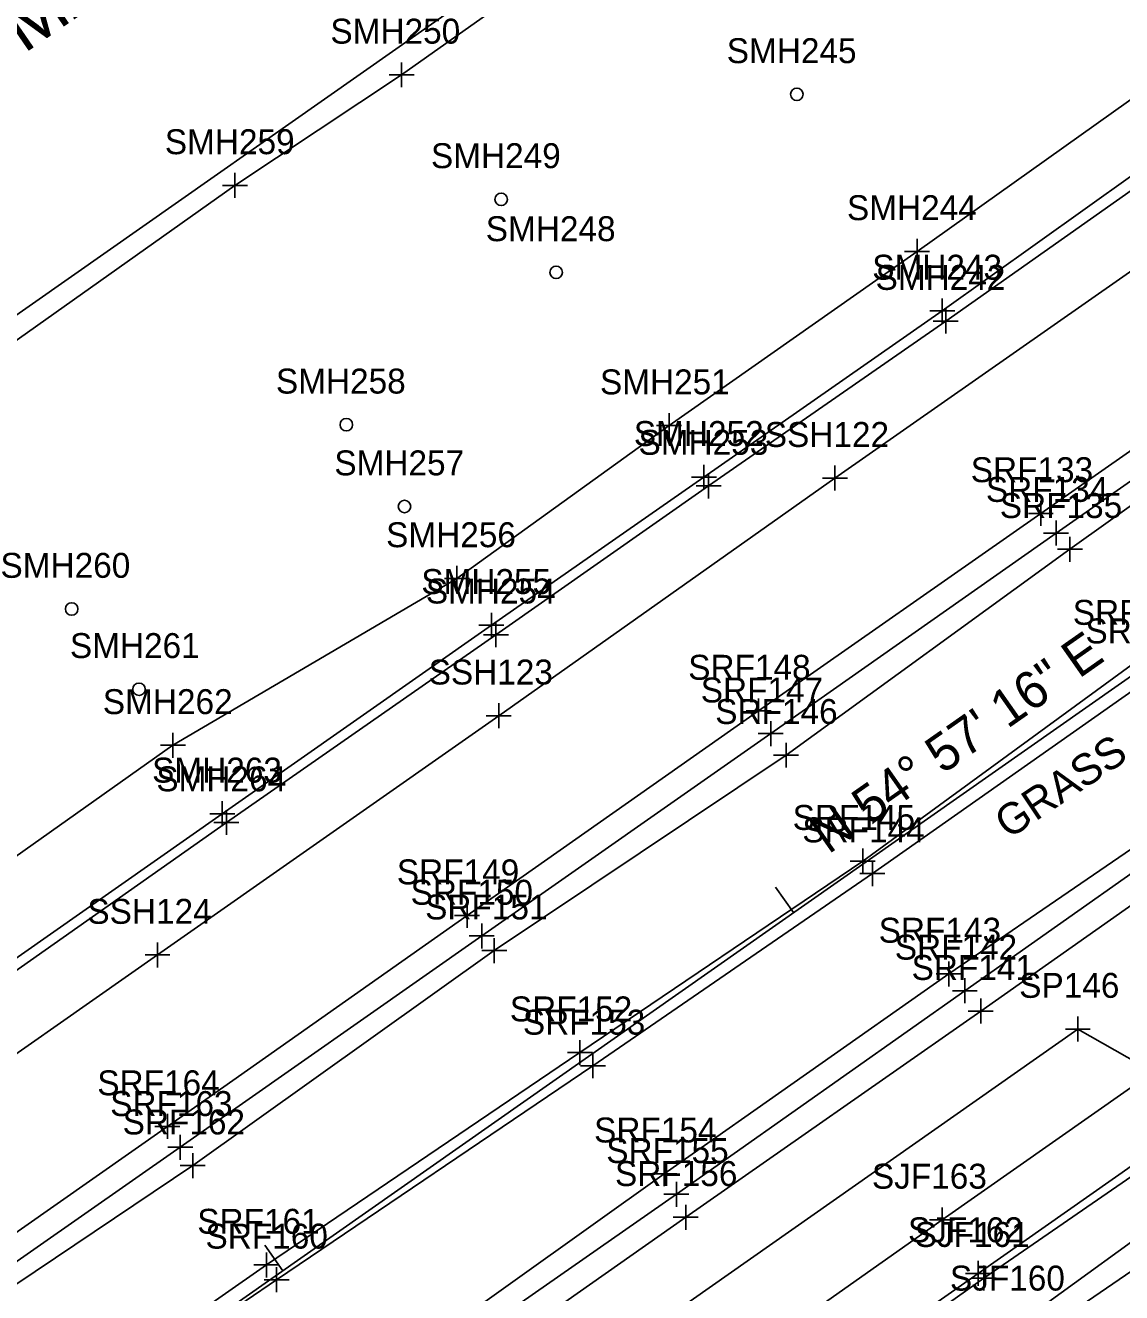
# Model space of a CAD drawing. Extents: x 941041 to 969446, y 397014 to 416764.
# Drawn here: x 953517.5 to 953693.2, y 404429.6 to 404632.9 of the extents above; entities that cross this region are included whole.
import ezdxf

# ---------------------------------------------------------------- set-up
doc = ezdxf.new("R2010")
doc.units = 0
for name, color, linetype in [('SURVEY - CENTERLINE - Preliminary', 7, 'Continuous'), ('SURVEY - CENTERLINE - Preliminary Curve Text', 7, 'Continuous'), ('SURVEY - CENTERLINE - Preliminary Text', 7, 'Continuous'), ('SURVEY - DRAINAGE - Area Shapes', 7, 'Continuous'), ('SURVEY - DRAINAGE - Area Shapes - Points - Locators', 7, 'Continuous'), ('SURVEY - DRAINAGE - Area Shapes - Points - Numbers', 7, 'Continuous'), ('SURVEY - DTM - Breaklines', 7, 'Continuous'), ('SURVEY - DTM - Breaklines - Points - Locators', 7, 'Continuous'), ('SURVEY - DTM - Breaklines - Points - Numbers', 7, 'Continuous'), ('SURVEY - DTM - Spot Points - Locators', 7, 'Continuous'), ('SURVEY - DTM - Spot Points - Point Numbers', 7, 'Continuous'), ('SURVEY - DTM GRAPHICS - Boundary Line', 7, 'Continuous'), ('SURVEY - NON-TRANSPORTATION - Features', 7, 'Continuous'), ('SURVEY - NON-TRANSPORTATION - Features - Points - Locators', 7, 'Continuous'), ('SURVEY - NON-TRANSPORTATION - Features - Points - Numbers', 7, 'Continuous'), ('SURVEY - PROPERTY - Owners', 7, 'Continuous'), ('SURVEY - PROPERTY - ROW Lines', 7, 'Continuous'), ('SURVEY - TRANSPORTATION - Features', 7, 'Continuous'), ('SURVEY - TRANSPORTATION - Features - Points - Locators', 7, 'Continuous'), ('SURVEY - TRANSPORTATION - Features - Points - Numbers', 7, 'Continuous'), ('SURVEY - TRANSPORTATION - Roads', 7, 'Continuous'), ('SURVEY - TRANSPORTATION - Roads - Points - Locators', 7, 'Continuous'), ('SURVEY - TRANSPORTATION - Roads - Points - Numbers', 7, 'Continuous'), ('SURVEY - VEGETATION - Features with Text', 7, 'Continuous')]:
    doc.layers.add(name, color=color, linetype=linetype)

msp = doc.modelspace()

# ---------------------------------------------------------------- linework, layer by layer
at = {"layer": 'SURVEY - CENTERLINE - Preliminary'}
msp.add_line((950966.25, 402614.81), (953884.31, 404661.52), dxfattribs=at)
msp.add_line((950966.25, 402614.81), (953884.31, 404661.52), dxfattribs=at)
msp.add_line((950966.25, 402614.81), (953884.31, 404661.52), dxfattribs=at)
at = {"layer": 'SURVEY - CENTERLINE - Preliminary Curve Text'}
for p, q in [((953640.62, 404490.6), (953637.75, 404494.69)), ((953558.75, 404433.17), (953555.88, 404437.27))]:
    msp.add_line(p, q, dxfattribs=at)
at = {"layer": 'SURVEY - DRAINAGE - Area Shapes'}
msp.add_lwpolyline([(954050.98, 404130.56), (953837.45, 404341.16), (953706.36, 404460.47), (953686.21, 404471.93), (953450.22, 404306.36), (952524.78, 403657.05)], dxfattribs=at)
at = {"layer": 'SURVEY - DRAINAGE - Area Shapes - Points - Locators'}
for p, q in [((953686.21, 404473.93), (953686.21, 404469.93)), ((953688.21, 404471.93), (953684.21, 404471.93))]:
    msp.add_line(p, q, dxfattribs=at)
at = {"layer": 'SURVEY - DTM - Breaklines'}
for points in [[(953844.91, 404724.43), (953801.08, 404696), (953757.23, 404662.97), (953704.72, 404628.1), (953660.43, 404596.65), (953620.67, 404568.71), (953586.65, 404544.2), (953541.12, 404517.43), (953497.56, 404486.63), (953444.55, 404448.74), (953398.22, 404415.52), (953345.9, 404378.38), (953294.56, 404341.68), (953245.65, 404308.78), (953189.47, 404270.12), (953139.94, 404234.41), (953096.09, 404203.86), (953048.64, 404170.72), (953010.5, 404143.31), (952970.47, 404114.09), (952926.3, 404087.24)], [(953883.69, 404663.04), (953839.24, 404630.89), (953791.17, 404596.04), (953744.31, 404563.82), (953696.75, 404531.75), (953651.72, 404498.86), (953606.38, 404468.15), (953556.11, 404434.09), (953507.9, 404400.44), (953458.58, 404365.63), (953409.93, 404330.34)], [(953885.68, 404660.84), (953840.72, 404627.95), (953792.94, 404593.77), (953745.42, 404561.76), (953698.67, 404528.77), (953653.27, 404496.86), (953608.47, 404466.02), (953557.75, 404431.71), (953509.03, 404398.54), (953460.14, 404363.38), (953411.39, 404328.38)], [(953923.28, 404599.55), (953876.94, 404567.21), (953829.38, 404532.12), (953777.71, 404496.55), (953729.61, 404463.05), (953677.11, 404424.98), (953628.97, 404392.23), (953593.9, 404365.72), (953577.48, 404348.57), (953495.56, 404253.05)], [(953930.5, 404594.79), (953899.28, 404573.09), (953853.92, 404543.05), (953843.46, 404534.82), (953797.38, 404504.4), (953755.05, 404474.71), (953712.83, 404445.46), (953669.81, 404415.98), (953611.07, 404372.77), (953586.59, 404349.95), (953558.91, 404313.55), (953497.8, 404249.13), (953473.51, 404228.83), (953446.86, 404209.01), (953450.01, 404200.36), (953460.86, 404196.95), (953466.73, 404189.97)]]:
    msp.add_lwpolyline(points, dxfattribs=at)
at = {"layer": 'SURVEY - DTM - Breaklines - Points - Locators'}
for p, q in [((953660.43, 404598.65), (953660.43, 404594.65)), ((953662.43, 404596.65), (953658.43, 404596.65)), ((953620.67, 404570.71), (953620.67, 404566.71)), ((953622.67, 404568.71), (953618.67, 404568.71)), ((953586.65, 404546.2), (953586.65, 404542.2)), ((953588.65, 404544.2), (953584.65, 404544.2)), ((953541.12, 404519.43), (953541.12, 404515.43)), ((953543.12, 404517.43), (953539.12, 404517.43)), ((953651.72, 404500.86), (953651.72, 404496.86)), ((953653.72, 404498.86), (953649.72, 404498.86)), ((953653.27, 404498.86), (953653.27, 404494.86)), ((953655.27, 404496.86), (953651.27, 404496.86)), ((953606.38, 404470.15), (953606.38, 404466.15)), ((953608.38, 404468.15), (953604.38, 404468.15)), ((953608.47, 404468.02), (953608.47, 404464.02)), ((953610.47, 404466.02), (953606.47, 404466.02)), ((953556.11, 404436.09), (953556.11, 404432.09)), ((953558.11, 404434.09), (953554.11, 404434.09)), ((953559.75, 404431.71), (953555.75, 404431.71)), ((953557.75, 404433.71), (953557.75, 404429.71))]:
    msp.add_line(p, q, dxfattribs=at)
at = {"layer": 'SURVEY - DTM - Spot Points - Locators'}
for centre in [(953641.16, 404621.83), (953593.75, 404604.99), (953602.56, 404593.28), (953568.92, 404568.84), (953578.24, 404555.72), (953524.88, 404539.29), (953535.68, 404526.42)]:
    msp.add_circle(centre, 1, dxfattribs=at)
at = {"layer": 'SURVEY - DTM GRAPHICS - Boundary Line'}
msp.add_lwpolyline([(953625.51, 404658.72), (953577.78, 404624.96), (953551.07, 404607.23), (953493.32, 404566.31)], dxfattribs=at)
at = {"layer": 'SURVEY - NON-TRANSPORTATION - Features'}
msp.add_lwpolyline([(953809.02, 404785.59), (953758.17, 404750.6), (953723.3, 404726.15), (953669.25, 404689.11), (953625.51, 404658.72), (953577.78, 404624.96), (953551.07, 404607.23), (953493.32, 404566.31), (953449.26, 404537.19), (953406.05, 404507.74), (953357.49, 404473.07)], dxfattribs=at)
at = {"layer": 'SURVEY - NON-TRANSPORTATION - Features - Points - Locators'}
for p, q in [((953577.78, 404626.96), (953577.78, 404622.96)), ((953579.78, 404624.96), (953575.78, 404624.96)), ((953551.07, 404609.23), (953551.07, 404605.23)), ((953553.07, 404607.23), (953549.07, 404607.23))]:
    msp.add_line(p, q, dxfattribs=at)
at = {"layer": 'SURVEY - PROPERTY - ROW Lines'}
msp.add_line((952442.27, 403833.3), (953798.17, 404784.32), dxfattribs=at)
at = {"layer": 'SURVEY - TRANSPORTATION - Features'}
for points in [[(953850.15, 404717.97), (953807.34, 404688.26), (953761.74, 404655.35), (953710.33, 404619.85), (953664.48, 404587.1), (953626.26, 404560.43), (953592.18, 404536.69), (953549.02, 404506.45), (953505.37, 404475.88), (953451.57, 404438.49), (953405.14, 404405.66), (953352.63, 404368.46), (953300.5, 404332.24), (953251.5, 404297.73), (953196.36, 404259.29), (953147.01, 404224.16), (953103.25, 404193.85), (953055.57, 404160.17), (953016.57, 404133.76), (952975.96, 404105.95), (952933.14, 404076.27)], [(953869.92, 404678.92), (953827.09, 404648.11), (953778.65, 404614.84), (953730.92, 404581.73), (953684.94, 404548.88), (953639.42, 404515.85), (953592.65, 404484.5), (953544.29, 404450.02), (953496.96, 404418.25), (953446.56, 404382.28), (953397.21, 404347.28), (953349.09, 404313.97), (953306.79, 404283.35), (953259.52, 404249.57), (953215.62, 404219), (953162.75, 404182.43), (953116.47, 404149.89), (953065.89, 404114.72), (953020.62, 404083), (952970.12, 404047.84), (952922.32, 404014.23)], [(953898.36, 404644.24), (953852.94, 404612.35), (953804.92, 404577.81), (953756.7, 404544.88), (953709.89, 404511.14), (953665.52, 404480.77), (953619.89, 404448.73), (953571.72, 404414.34), (953522.34, 404379.83), (953473.43, 404345.59), (953425.03, 404311.48), (953376.74, 404277.44), (953331.82, 404246.3), (953285.64, 404214.9), (953239.25, 404182.51), (953188.82, 404146.7), (953139.07, 404111.93), (953091.16, 404078.74), (953044.12, 404045.63), (952994.26, 404010.63)], [(953918.44, 404605.51), (953871.93, 404572.47), (953825.16, 404539.29), (953772.92, 404502.69), (953725.65, 404469.57), (953671.12, 404431.98), (953624.16, 404398.66), (953570.35, 404360.17), (953529.67, 404332.52), (953477.08, 404295.12), (953452.64, 404278.33), (953404.53, 404245.13), (953366.78, 404218.04)]]:
    msp.add_lwpolyline(points, dxfattribs=at)
at = {"layer": 'SURVEY - TRANSPORTATION - Features - Points - Locators'}
for p, q in [((953664.48, 404589.1), (953664.48, 404585.1)), ((953666.48, 404587.1), (953662.48, 404587.1)), ((953626.26, 404562.43), (953626.26, 404558.43)), ((953628.26, 404560.43), (953624.26, 404560.43)), ((953684.94, 404550.88), (953684.94, 404546.88)), ((953686.94, 404548.88), (953682.94, 404548.88)), ((953592.18, 404538.69), (953592.18, 404534.69)), ((953594.18, 404536.69), (953590.18, 404536.69)), ((953639.42, 404517.85), (953639.42, 404513.85)), ((953641.42, 404515.85), (953637.42, 404515.85)), ((953549.02, 404508.45), (953549.02, 404504.45)), ((953551.02, 404506.45), (953547.02, 404506.45)), ((953592.65, 404486.5), (953592.65, 404482.5)), ((953594.65, 404484.5), (953590.65, 404484.5)), ((953665.52, 404482.77), (953665.52, 404478.77)), ((953667.52, 404480.77), (953663.52, 404480.77)), ((953544.29, 404452.02), (953544.29, 404448.02)), ((953546.29, 404450.02), (953542.29, 404450.02)), ((953619.89, 404450.73), (953619.89, 404446.73)), ((953621.89, 404448.73), (953617.89, 404448.73)), ((953671.12, 404433.98), (953671.12, 404429.98)), ((953673.12, 404431.98), (953669.12, 404431.98))]:
    msp.add_line(p, q, dxfattribs=at)
at = {"layer": 'SURVEY - TRANSPORTATION - Roads'}
for points in [[(953851.13, 404715.85), (953808.94, 404686.44), (953761.75, 404653.36), (953711.46, 404618.15), (953665.02, 404585.47), (953627.01, 404559.02), (953592.91, 404535.17), (953549.7, 404505.05), (953506.3, 404474.53), (953452.44, 404436.82), (953405.98, 404404.16), (953353.26, 404366.99), (953301.59, 404330.73), (953252.56, 404296.26), (953197.23, 404257.57), (953147.78, 404222.91), (953103.99, 404192.35), (953056.56, 404159.12), (953017.98, 404132.4), (952976.96, 404104.46), (952934.03, 404074.71)], [(953854.31, 404705.09), (953803.66, 404669.9), (953752.1, 404633.3), (953704.99, 404600.66), (953647.26, 404560.28), (953593.35, 404522.18), (953538.64, 404483.8), (953481.57, 404443.82), (953428.95, 404406.84), (953375.39, 404369.37), (953319.63, 404330.36), (953264.54, 404291.54), (953207.01, 404251.04), (953151.83, 404212.71), (953097.91, 404174.93), (953044.02, 404137.15), (952991.3, 404100.41), (952936.63, 404064.07), (952879.17, 404027.52), (952819.51, 403989.75), (952762.74, 403954.2), (952705, 403918.02), (952645.15, 403881.65), (952578.99, 403846.21)], [(953866.36, 404684.94), (953822.96, 404654.52), (953774.73, 404620.71), (953726.69, 404587.07), (953680.28, 404554.63), (953635.03, 404522.94), (953588.28, 404490.13), (953540.23, 404456.3), (953493.36, 404423.46), (953443.17, 404388.28), (953392.7, 404352.87), (953346.73, 404320.68), (953301.84, 404289.22), (953256, 404257.12), (953211.45, 404225.77), (953159.51, 404189.39), (953111.96, 404156.14), (953062.13, 404121.15), (953015.79, 404088.66), (952966.99, 404054.39), (952917.91, 404020.1)], [(953868, 404681.53), (953825.14, 404651.33), (953776.71, 404617.48), (953729.17, 404583.94), (953682.71, 404551.47), (953636.98, 404519.3), (953590.64, 404486.86), (953542.3, 404452.97), (953495.29, 404420.17), (953445.21, 404384.8), (953395.13, 404349.76), (953347.57, 404316.35), (953304.31, 404286), (953257.68, 404253.33), (953213.42, 404222.46), (953160.97, 404185.55), (953114.2, 404152.81), (953064.1, 404117.58), (953018.19, 404085.4), (952968.52, 404050.78), (952920.2, 404016.82)], [(953900.62, 404641.5), (953855.22, 404609.45), (953807.02, 404575.69), (953758.99, 404542.01), (953711.75, 404508.82), (953668.09, 404478.06), (953621.84, 404445.43), (953573.82, 404411.95), (953523.8, 404377.02), (953475.53, 404343.33), (953426.53, 404308.93), (953378.51, 404275.3), (953333.58, 404243.9), (953288.55, 404212.21), (953241.33, 404178.78), (953191.41, 404143.85), (953140.87, 404108.55), (953093.94, 404075.57), (953046.11, 404041.98), (952997.22, 404007.75)], [(953902.72, 404637.94), (953857.45, 404606.12), (953808.81, 404571.8), (953761.55, 404538.67), (953714.57, 404505.72), (953670.63, 404474.8), (953623.35, 404441.74), (953576.1, 404408.57), (953525.65, 404373.27), (953477.92, 404339.82), (953428.19, 404304.98), (953380.75, 404271.81), (953335.05, 404239.73), (953288.64, 404207.14), (953242.9, 404175.1), (953193.89, 404141.01), (953142.58, 404104.93), (953096.45, 404072.54), (953047.38, 404038.13), (952999.67, 404004.66)], [(953912.33, 404615.61), (953865.26, 404582.3), (953819.57, 404550.16), (953767.19, 404513.26), (953718.04, 404478.91), (953664.43, 404441.32), (953617.26, 404408.04), (953563.31, 404370.48), (953522.75, 404341.92), (953471.46, 404306.09), (953445.64, 404287.99), (953397.8, 404254.2), (953360.06, 404227.77)], [(953917.37, 404606.65), (953870.42, 404573.23), (953824.67, 404541.2), (953771.76, 404503.86), (953724.46, 404470.77), (953670.22, 404432.73), (953623.39, 404399.95), (953569.03, 404361.75), (953528.76, 404333.61), (953476.11, 404296.68), (953450.98, 404278.84), (953404.05, 404246.19), (953365.7, 404219.13)]]:
    msp.add_lwpolyline(points, dxfattribs=at)
at = {"layer": 'SURVEY - TRANSPORTATION - Roads - Points - Locators'}
for p, q in [((953665.02, 404587.47), (953665.02, 404583.47)), ((953667.02, 404585.47), (953663.02, 404585.47)), ((953647.26, 404562.28), (953647.26, 404558.28)), ((953627.01, 404561.02), (953627.01, 404557.02)), ((953649.26, 404560.28), (953645.26, 404560.28)), ((953629.01, 404559.02), (953625.01, 404559.02)), ((953680.28, 404556.63), (953680.28, 404552.63)), ((953682.28, 404554.63), (953678.28, 404554.63)), ((953682.71, 404553.47), (953682.71, 404549.47)), ((953684.71, 404551.47), (953680.71, 404551.47)), ((953592.91, 404537.17), (953592.91, 404533.17)), ((953594.91, 404535.17), (953590.91, 404535.17)), ((953593.35, 404524.18), (953593.35, 404520.18)), ((953635.03, 404524.94), (953635.03, 404520.94)), ((953595.35, 404522.18), (953591.35, 404522.18)), ((953637.03, 404522.94), (953633.03, 404522.94)), ((953636.98, 404521.3), (953636.98, 404517.3)), ((953638.98, 404519.3), (953634.98, 404519.3)), ((953549.7, 404507.05), (953549.7, 404503.05)), ((953551.7, 404505.05), (953547.7, 404505.05)), ((953588.28, 404492.13), (953588.28, 404488.13)), ((953590.28, 404490.13), (953586.28, 404490.13)), ((953590.64, 404488.86), (953590.64, 404484.86)), ((953592.64, 404486.86), (953588.64, 404486.86)), ((953538.64, 404485.8), (953538.64, 404481.8)), ((953540.64, 404483.8), (953536.64, 404483.8)), ((953668.09, 404480.06), (953668.09, 404476.06)), ((953670.09, 404478.06), (953666.09, 404478.06)), ((953670.63, 404476.8), (953670.63, 404472.8)), ((953672.63, 404474.8), (953668.63, 404474.8)), ((953540.23, 404458.3), (953540.23, 404454.3)), ((953542.23, 404456.3), (953538.23, 404456.3)), ((953542.3, 404454.97), (953542.3, 404450.97)), ((953544.3, 404452.97), (953540.3, 404452.97)), ((953621.84, 404447.43), (953621.84, 404443.43)), ((953623.84, 404445.43), (953619.84, 404445.43)), ((953623.35, 404443.74), (953623.35, 404439.74)), ((953664.43, 404443.32), (953664.43, 404439.32)), ((953625.35, 404441.74), (953621.35, 404441.74)), ((953666.43, 404441.32), (953662.43, 404441.32)), ((953670.22, 404434.73), (953670.22, 404430.73)), ((953672.22, 404432.73), (953668.22, 404432.73))]:
    msp.add_line(p, q, dxfattribs=at)

# ---------------------------------------------------------------- texts
at = {"layer": 'SURVEY - CENTERLINE - Preliminary Text'}
msp.add_text('N 54%%d 57\' 16" E', height=6, rotation=35.0456, dxfattribs=at).set_placement((953646.2, 404499.86))
at = {"layer": 'SURVEY - DRAINAGE - Area Shapes - Points - Numbers'}
msp.add_text('SP146', height=4, dxfattribs=at).set_placement((953676.81, 404476.93))
at = {"layer": 'SURVEY - DTM - Breaklines - Points - Numbers'}
for s, p in [('SMH244', (953649.19, 404601.65)), ('SMH251', (953609.59, 404573.71)), ('SMH256', (953575.3, 404549.2)), ('SRF136', (953685.4, 404536.75)), ('SRF137', (953687.43, 404533.77)), ('SMH262', (953529.88, 404522.43)), ('SRF145', (953640.48, 404503.86)), ('SRF144', (953642.03, 404501.86)), ('SRF152', (953595.14, 404473.15)), ('SRF153', (953597.23, 404471.02)), ('SRF161', (953545.02, 404439.09)), ('SRF160', (953546.34, 404436.71)), ('SJF160', (953665.7, 404429.98))]:
    msp.add_text(s, height=4, dxfattribs=at).set_placement(p)
at = {"layer": 'SURVEY - DTM - Spot Points - Point Numbers'}
for s, p in [('SMH245', (953629.92, 404626.83)), ('SMH249', (953582.49, 404609.99)), ('SMH248', (953591.28, 404598.28)), ('SMH258', (953557.63, 404573.84)), ('SMH257', (953567, 404560.72)), ('SMH260', (953513.47, 404544.29)), ('SMH261', (953524.6, 404531.42))]:
    msp.add_text(s, height=4, dxfattribs=at).set_placement(p)
at = {"layer": 'SURVEY - NON-TRANSPORTATION - Features - Points - Numbers'}
for s, p in [('SMH250', (953566.37, 404629.96)), ('SMH259', (953539.82, 404612.23))]:
    msp.add_text(s, height=4, dxfattribs=at).set_placement(p)
at = {"layer": 'SURVEY - PROPERTY - Owners'}
msp.add_text('RONNIE GENE NEWMAN', height=8.75, rotation=34.5545, dxfattribs=at).set_placement((953424.58, 404564.48))
at = {"layer": 'SURVEY - TRANSPORTATION - Features - Points - Numbers'}
for s, p in [('SMH243', (953653.24, 404592.1)), ('SMH252', (953615.02, 404565.43)), ('SRF135', (953673.7, 404553.88)), ('SMH255', (953580.94, 404541.69)), ('SRF146', (953628.07, 404520.85)), ('SMH263', (953537.78, 404511.45)), ('SRF151', (953581.56, 404489.5)), ('SRF143', (953654.28, 404485.77)), ('SRF162', (953533.05, 404455.02)), ('SRF154', (953608.65, 404453.73)), ('SJF161', (953660.04, 404436.98))]:
    msp.add_text(s, height=4, dxfattribs=at).set_placement(p)
at = {"layer": 'SURVEY - TRANSPORTATION - Roads - Points - Numbers'}
for s, p in [('SMH242', (953653.78, 404590.47)), ('SMH253', (953615.77, 404564.02)), ('SSH122', (953636.02, 404565.28)), ('SRF133', (953669.04, 404559.63)), ('SRF134', (953671.47, 404556.47)), ('SMH254', (953581.67, 404540.17)), ('SRF148', (953623.74, 404527.94)), ('SSH123', (953582.12, 404527.18)), ('SRF147', (953625.75, 404524.3)), ('SMH264', (953538.46, 404510.05)), ('SRF149', (953577.02, 404495.13)), ('SRF150', (953579.23, 404491.86)), ('SSH124', (953527.4, 404488.8)), ('SRF142', (953656.86, 404483.06)), ('SRF141', (953659.55, 404479.8)), ('SRF164', (953528.99, 404461.3)), ('SRF163', (953531.06, 404457.97)), ('SRF155', (953610.6, 404450.43)), ('SRF156', (953612, 404446.74)), ('SJF163', (953653.19, 404446.32)), ('SJF162', (953658.98, 404437.73))]:
    msp.add_text(s, height=4, dxfattribs=at).set_placement(p)
at = {"layer": 'SURVEY - VEGETATION - Features with Text'}
msp.add_text('GRASS', height=4.998, rotation=33.7585, dxfattribs=at).set_placement((953675.09, 404502.28))

doc.saveas('drawing.dxf')
